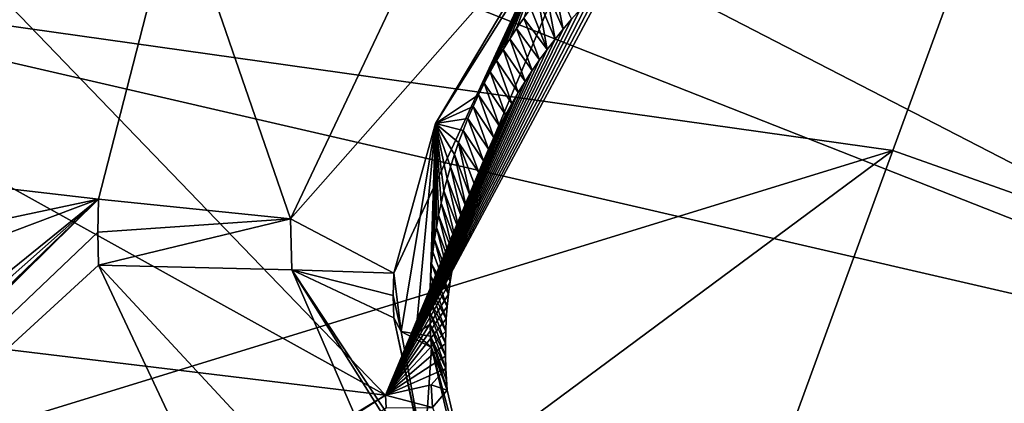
# Model space of a CAD drawing. Header units: millimetres. Extents: x -147 to 294, y -82 to 275.
# Tile 361 of 609: x 252.67 to 256.61, y 186.66 to 188.2. Entities that reach past the tile are written whole.
import ezdxf

# ---------------------------------------------------------------- set-up
doc = ezdxf.new("R2010")
doc.units = ezdxf.units.MM
doc.header["$LTSCALE"] = 67.506716
for name, color, linetype in [('1861', 7, 'CONTINUOUS'), ('1949', 7, 'CONTINUOUS'), ('1965', 7, 'CONTINUOUS'), ('2826', 7, 'CONTINUOUS'), ('3608', 7, 'CONTINUOUS'), ('3609', 7, 'CONTINUOUS'), ('3613', 7, 'CONTINUOUS'), ('3614', 7, 'CONTINUOUS'), ('3615', 7, 'CONTINUOUS'), ('3618', 7, 'CONTINUOUS'), ('3623', 7, 'CONTINUOUS'), ('3624', 7, 'CONTINUOUS'), ('3625', 7, 'CONTINUOUS'), ('3626', 7, 'CONTINUOUS'), ('3627', 7, 'CONTINUOUS'), ('3628', 7, 'CONTINUOUS'), ('751', 7, 'CONTINUOUS'), ('754', 7, 'CONTINUOUS'), ('807', 7, 'CONTINUOUS'), ('808', 7, 'CONTINUOUS'), ('809', 7, 'CONTINUOUS'), ('925', 7, 'CONTINUOUS')]:
    doc.layers.add(name, color=color, linetype=linetype)

msp = doc.modelspace()

# ---------------------------------------------------------------- linework, layer by layer
at = {"layer": '1861', "linetype": 'CONTINUOUS'}
msp.add_3dface([(252.9831, 187.4773, -21.6024), (245.7502, 188.3189, -20.0148), (253.2993, 188.7113, -21.2824), (252.9831, 187.4773, -21.6024)], dxfattribs=at)
at = {"layer": '1949', "linetype": 'CONTINUOUS'}
for points in [[(245.7502, 188.3189, -20.0148), (252.9831, 187.4773, -21.6024), (246.2282, 186.0405, -20.7849), (245.7502, 188.3189, -20.0148)], [(246.2282, 186.0405, -20.7849), (252.9831, 187.4773, -21.6024), (247.9222, 185.5686, -21.2268), (246.2282, 186.0405, -20.7849)], [(247.9222, 185.5686, -21.2268), (252.9831, 187.4773, -21.6024), (249.0176, 184.2631, -21.8386), (247.9222, 185.5686, -21.2268)], [(249.0176, 184.2631, -21.8386), (252.9831, 187.4773, -21.6024), (249.1009, 184.0321, -21.9277), (249.0176, 184.2631, -21.8386)], [(249.1009, 184.0321, -21.9277), (252.9831, 187.4773, -21.6024), (249.1638, 183.794, -22.0155), (249.1009, 184.0321, -21.9277)], [(249.1638, 183.794, -22.0155), (252.9831, 187.4773, -21.6024), (249.1715, 183.7578, -22.0285), (249.1638, 183.794, -22.0155)], [(249.1715, 183.7578, -22.0285), (252.9831, 187.4773, -21.6024), (249.1787, 183.7214, -22.0415), (249.1715, 183.7578, -22.0285)], [(249.1787, 183.7214, -22.0415), (252.9831, 187.4773, -21.6024), (252.9802, 187.3451, -21.6434), (249.1787, 183.7214, -22.0415)], [(252.9833, 187.2128, -21.6857), (249.1787, 183.7214, -22.0415), (252.9802, 187.3451, -21.6434), (252.9833, 187.2128, -21.6857)], [(253.9011, 185.2579, -22.5014), (249.1787, 183.7214, -22.0415), (252.9833, 187.2128, -21.6857), (253.9011, 185.2579, -22.5014)]]:
    msp.add_3dface(points, dxfattribs=at)
at = {"layer": '1965', "linetype": 'CONTINUOUS'}
for points in [[(248.0345, 190.0775, -17.4423), (254.1326, 186.6917, -19.6291), (249.2447, 191.7663, -17.1565), (248.0345, 190.0775, -17.4423)], [(254.1326, 186.6917, -19.6291), (254.8826, 188.4804, -19.2269), (249.2447, 191.7663, -17.1565), (254.1326, 186.6917, -19.6291)], [(245.9897, 187.6749, -17.8169), (254.1326, 186.6917, -19.6291), (248.0345, 190.0775, -17.4423), (245.9897, 187.6749, -17.8169)]]:
    msp.add_3dface(points, dxfattribs=at)
at = {"layer": '2826', "linetype": 'CONTINUOUS'}
for points in [[(254.1326, 186.6917, -19.6291), (245.9897, 187.6749, -17.8169), (248.6009, 183.3247, -19.6073), (254.1326, 186.6917, -19.6291)], [(248.6295, 183.2515, -19.6358), (254.1326, 186.6917, -19.6291), (248.6009, 183.3247, -19.6073), (248.6295, 183.2515, -19.6358)], [(248.6554, 183.1772, -19.6641), (254.1326, 186.6917, -19.6291), (248.6295, 183.2515, -19.6358), (248.6554, 183.1772, -19.6641)], [(254.1326, 186.6917, -19.6291), (248.6554, 183.1772, -19.6641), (254.1352, 186.6413, -19.6455), (254.1326, 186.6917, -19.6291)]]:
    msp.add_3dface(points, dxfattribs=at)
at = {"layer": '3608', "linetype": 'CONTINUOUS'}
for points in [[(254.373, 186.7991, -19.9313), (254.3142, 186.7333, -19.7357), (254.3785, 186.7121, -19.9611), (254.373, 186.7991, -19.9313)], [(254.3752, 186.7555, -19.9461), (254.373, 186.7991, -19.9313), (254.3785, 186.7121, -19.9611), (254.3752, 186.7555, -19.9461)], [(254.3142, 186.7333, -19.7357), (254.1326, 186.6917, -19.6291), (254.3203, 186.6418, -19.7662), (254.3142, 186.7333, -19.7357)], [(254.3785, 186.7121, -19.9611), (254.3142, 186.7333, -19.7357), (254.3203, 186.6418, -19.7662), (254.3785, 186.7121, -19.9611)], [(254.1326, 186.6917, -19.6291), (254.1352, 186.6413, -19.6455), (254.3203, 186.6418, -19.7662), (254.1326, 186.6917, -19.6291)]]:
    msp.add_3dface(points, dxfattribs=at)
at = {"layer": '3609', "linetype": 'CONTINUOUS'}
for points in [[(254.8826, 188.4804, -19.2269), (254.1326, 186.6917, -19.6291), (255.0206, 188.3488, -19.5751), (254.8826, 188.4804, -19.2269)], [(255.0206, 188.3488, -19.5751), (254.1326, 186.6917, -19.6291), (254.9834, 188.3125, -19.5783), (255.0206, 188.3488, -19.5751)], [(254.9834, 188.3125, -19.5783), (254.1326, 186.6917, -19.6291), (254.947, 188.2753, -19.582), (254.9834, 188.3125, -19.5783)], [(254.947, 188.2753, -19.582), (254.1326, 186.6917, -19.6291), (254.9116, 188.2373, -19.5863), (254.947, 188.2753, -19.582)], [(254.9116, 188.2373, -19.5863), (254.1326, 186.6917, -19.6291), (254.8772, 188.1985, -19.591), (254.9116, 188.2373, -19.5863)], [(254.8772, 188.1985, -19.591), (254.1326, 186.6917, -19.6291), (254.8437, 188.1589, -19.5962), (254.8772, 188.1985, -19.591)], [(254.8437, 188.1589, -19.5962), (254.1326, 186.6917, -19.6291), (254.8111, 188.1184, -19.6018), (254.8437, 188.1589, -19.5962)], [(254.8111, 188.1184, -19.6018), (254.1326, 186.6917, -19.6291), (254.7796, 188.0772, -19.608), (254.8111, 188.1184, -19.6018)], [(254.7796, 188.0772, -19.608), (254.1326, 186.6917, -19.6291), (254.749, 188.0352, -19.6146), (254.7796, 188.0772, -19.608)], [(254.749, 188.0352, -19.6146), (254.1326, 186.6917, -19.6291), (254.7195, 187.9924, -19.6218), (254.749, 188.0352, -19.6146)], [(254.7195, 187.9924, -19.6218), (254.1326, 186.6917, -19.6291), (254.691, 187.9491, -19.6293), (254.7195, 187.9924, -19.6218)], [(254.691, 187.9491, -19.6293), (254.1326, 186.6917, -19.6291), (254.6637, 187.9051, -19.6374), (254.691, 187.9491, -19.6293)], [(254.6637, 187.9051, -19.6374), (254.1326, 186.6917, -19.6291), (254.6376, 187.8606, -19.6458), (254.6637, 187.9051, -19.6374)], [(254.6376, 187.8606, -19.6458), (254.1326, 186.6917, -19.6291), (254.6126, 187.8157, -19.6548), (254.6376, 187.8606, -19.6458)], [(254.6126, 187.8157, -19.6548), (254.1326, 186.6917, -19.6291), (254.5889, 187.7702, -19.6641), (254.6126, 187.8157, -19.6548)], [(254.5889, 187.7702, -19.6641), (254.1326, 186.6917, -19.6291), (254.5663, 187.7243, -19.6739), (254.5889, 187.7702, -19.6641)], [(254.5663, 187.7243, -19.6739), (254.1326, 186.6917, -19.6291), (254.5449, 187.678, -19.6841), (254.5663, 187.7243, -19.6739)], [(254.5449, 187.678, -19.6841), (254.1326, 186.6917, -19.6291), (254.5247, 187.6312, -19.6947), (254.5449, 187.678, -19.6841)], [(254.5247, 187.6312, -19.6947), (254.1326, 186.6917, -19.6291), (254.5058, 187.584, -19.7057), (254.5247, 187.6312, -19.6947)], [(254.5058, 187.584, -19.7057), (254.1326, 186.6917, -19.6291), (254.488, 187.5364, -19.7171), (254.5058, 187.584, -19.7057)], [(254.488, 187.5364, -19.7171), (254.1326, 186.6917, -19.6291), (254.4715, 187.4886, -19.7289), (254.488, 187.5364, -19.7171)], [(254.4715, 187.4886, -19.7289), (254.1326, 186.6917, -19.6291), (254.4562, 187.4404, -19.7411), (254.4715, 187.4886, -19.7289)], [(254.4562, 187.4404, -19.7411), (254.1326, 186.6917, -19.6291), (254.4421, 187.392, -19.7536), (254.4562, 187.4404, -19.7411)], [(254.4421, 187.392, -19.7536), (254.1326, 186.6917, -19.6291), (254.4294, 187.3433, -19.7666), (254.4421, 187.392, -19.7536)], [(254.4294, 187.3433, -19.7666), (254.1326, 186.6917, -19.6291), (254.4178, 187.2943, -19.7799), (254.4294, 187.3433, -19.7666)], [(254.4178, 187.2943, -19.7799), (254.1326, 186.6917, -19.6291), (254.4076, 187.2452, -19.7936), (254.4178, 187.2943, -19.7799)], [(254.4076, 187.2452, -19.7936), (254.1326, 186.6917, -19.6291), (254.3986, 187.1959, -19.8076), (254.4076, 187.2452, -19.7936)], [(254.3986, 187.1959, -19.8076), (254.1326, 186.6917, -19.6291), (254.3909, 187.1464, -19.8219), (254.3986, 187.1959, -19.8076)], [(254.3909, 187.1464, -19.8219), (254.1326, 186.6917, -19.6291), (254.3845, 187.0969, -19.8366), (254.3909, 187.1464, -19.8219)], [(254.3845, 187.0969, -19.8366), (254.1326, 186.6917, -19.6291), (254.3793, 187.0472, -19.8517), (254.3845, 187.0969, -19.8366)], [(254.3793, 187.0472, -19.8517), (254.1326, 186.6917, -19.6291), (254.3755, 186.9975, -19.867), (254.3793, 187.0472, -19.8517)], [(254.3755, 186.9975, -19.867), (254.1326, 186.6917, -19.6291), (254.3729, 186.9479, -19.8826), (254.3755, 186.9975, -19.867)], [(254.3729, 186.9479, -19.8826), (254.1326, 186.6917, -19.6291), (254.3716, 186.8982, -19.8986), (254.3729, 186.9479, -19.8826)], [(254.3716, 186.8982, -19.8986), (254.1326, 186.6917, -19.6291), (254.3716, 186.8486, -19.9148), (254.3716, 186.8982, -19.8986)], [(254.1326, 186.6917, -19.6291), (254.373, 186.7991, -19.9313), (254.3716, 186.8486, -19.9148), (254.1326, 186.6917, -19.6291)], [(254.1326, 186.6917, -19.6291), (254.3142, 186.7333, -19.7357), (254.373, 186.7991, -19.9313), (254.1326, 186.6917, -19.6291)]]:
    msp.add_3dface(points, dxfattribs=at)
at = {"layer": '3613', "linetype": 'CONTINUOUS'}
msp.add_3dface([(254.3785, 186.7121, -19.9611), (254.3203, 186.6418, -19.7662), (254.4961, 186.2087, -20.153), (254.3785, 186.7121, -19.9611)], dxfattribs=at)
at = {"layer": '3614', "linetype": 'CONTINUOUS'}
for points in [[(254.3785, 186.7121, -19.9611), (254.4961, 186.2087, -20.153), (254.3161, 186.8832, -20.676), (254.3785, 186.7121, -19.9611)], [(254.3161, 186.8832, -20.676), (254.4961, 186.2087, -20.153), (254.4328, 186.3809, -20.8601), (254.3161, 186.8832, -20.676)]]:
    msp.add_3dface(points, dxfattribs=at)
at = {"layer": '3615', "linetype": 'CONTINUOUS'}
for points in [[(254.805, 188.3551, -20.3168), (254.8437, 188.1589, -19.5962), (254.7739, 188.3182, -20.3218), (254.805, 188.3551, -20.3168)], [(254.8772, 188.1985, -19.591), (254.8437, 188.1589, -19.5962), (254.805, 188.3551, -20.3168), (254.8772, 188.1985, -19.591)], [(254.7739, 188.3182, -20.3218), (254.8111, 188.1184, -19.6018), (254.7437, 188.2805, -20.3272), (254.7739, 188.3182, -20.3218)], [(254.8437, 188.1589, -19.5962), (254.8111, 188.1184, -19.6018), (254.7739, 188.3182, -20.3218), (254.8437, 188.1589, -19.5962)], [(254.7437, 188.2805, -20.3272), (254.7796, 188.0772, -19.608), (254.7142, 188.2419, -20.333), (254.7437, 188.2805, -20.3272)], [(254.8111, 188.1184, -19.6018), (254.7796, 188.0772, -19.608), (254.7437, 188.2805, -20.3272), (254.8111, 188.1184, -19.6018)], [(254.7142, 188.2419, -20.333), (254.7796, 188.0772, -19.608), (254.6853, 188.2023, -20.3393), (254.7142, 188.2419, -20.333)], [(254.6853, 188.2023, -20.3393), (254.749, 188.0352, -19.6146), (254.657, 188.1616, -20.3461), (254.6853, 188.2023, -20.3393)], [(254.7796, 188.0772, -19.608), (254.749, 188.0352, -19.6146), (254.6853, 188.2023, -20.3393), (254.7796, 188.0772, -19.608)], [(254.657, 188.1616, -20.3461), (254.7195, 187.9924, -19.6218), (254.6294, 188.1196, -20.3534), (254.657, 188.1616, -20.3461)], [(254.749, 188.0352, -19.6146), (254.7195, 187.9924, -19.6218), (254.657, 188.1616, -20.3461), (254.749, 188.0352, -19.6146)], [(254.6294, 188.1196, -20.3534), (254.691, 187.9491, -19.6293), (254.6024, 188.0765, -20.3612), (254.6294, 188.1196, -20.3534)], [(254.7195, 187.9924, -19.6218), (254.691, 187.9491, -19.6293), (254.6294, 188.1196, -20.3534), (254.7195, 187.9924, -19.6218)], [(254.6024, 188.0765, -20.3612), (254.6637, 187.9051, -19.6374), (254.5763, 188.0324, -20.3694), (254.6024, 188.0765, -20.3612)], [(254.691, 187.9491, -19.6293), (254.6637, 187.9051, -19.6374), (254.6024, 188.0765, -20.3612), (254.691, 187.9491, -19.6293)], [(254.5763, 188.0324, -20.3694), (254.6376, 187.8606, -19.6458), (254.5512, 187.9875, -20.3782), (254.5763, 188.0324, -20.3694)], [(254.6637, 187.9051, -19.6374), (254.6376, 187.8606, -19.6458), (254.5763, 188.0324, -20.3694), (254.6637, 187.9051, -19.6374)], [(254.5512, 187.9875, -20.3782), (254.6126, 187.8157, -19.6548), (254.5271, 187.9417, -20.3875), (254.5512, 187.9875, -20.3782)], [(254.6376, 187.8606, -19.6458), (254.6126, 187.8157, -19.6548), (254.5512, 187.9875, -20.3782), (254.6376, 187.8606, -19.6458)], [(254.5271, 187.9417, -20.3875), (254.5889, 187.7702, -19.6641), (254.5042, 187.8953, -20.3972), (254.5271, 187.9417, -20.3875)], [(254.6126, 187.8157, -19.6548), (254.5889, 187.7702, -19.6641), (254.5271, 187.9417, -20.3875), (254.6126, 187.8157, -19.6548)], [(254.5042, 187.8953, -20.3972), (254.5663, 187.7243, -19.6739), (254.4824, 187.8482, -20.4073), (254.5042, 187.8953, -20.3972)], [(254.5889, 187.7702, -19.6641), (254.5663, 187.7243, -19.6739), (254.5042, 187.8953, -20.3972), (254.5889, 187.7702, -19.6641)], [(254.4824, 187.8482, -20.4073), (254.5449, 187.678, -19.6841), (254.4618, 187.8006, -20.4179), (254.4824, 187.8482, -20.4073)], [(254.5663, 187.7243, -19.6739), (254.5449, 187.678, -19.6841), (254.4824, 187.8482, -20.4073), (254.5663, 187.7243, -19.6739)], [(254.4618, 187.8006, -20.4179), (254.5247, 187.6312, -19.6947), (254.4424, 187.7525, -20.4289), (254.4618, 187.8006, -20.4179)], [(254.5449, 187.678, -19.6841), (254.5247, 187.6312, -19.6947), (254.4618, 187.8006, -20.4179), (254.5449, 187.678, -19.6841)], [(254.4424, 187.7525, -20.4289), (254.5058, 187.584, -19.7057), (254.4244, 187.7041, -20.4403), (254.4424, 187.7525, -20.4289)], [(254.5247, 187.6312, -19.6947), (254.5058, 187.584, -19.7057), (254.4424, 187.7525, -20.4289), (254.5247, 187.6312, -19.6947)], [(254.4244, 187.7041, -20.4403), (254.4715, 187.4886, -19.7289), (254.4077, 187.6556, -20.452), (254.4244, 187.7041, -20.4403)], [(254.5058, 187.584, -19.7057), (254.488, 187.5364, -19.7171), (254.4244, 187.7041, -20.4403), (254.5058, 187.584, -19.7057)], [(254.488, 187.5364, -19.7171), (254.4715, 187.4886, -19.7289), (254.4244, 187.7041, -20.4403), (254.488, 187.5364, -19.7171)], [(254.4077, 187.6556, -20.452), (254.4562, 187.4404, -19.7411), (254.3923, 187.6069, -20.464), (254.4077, 187.6556, -20.452)], [(254.4715, 187.4886, -19.7289), (254.4562, 187.4404, -19.7411), (254.4077, 187.6556, -20.452), (254.4715, 187.4886, -19.7289)], [(254.3923, 187.6069, -20.464), (254.4421, 187.392, -19.7536), (254.3783, 187.5584, -20.4763), (254.3923, 187.6069, -20.464)], [(254.4562, 187.4404, -19.7411), (254.4421, 187.392, -19.7536), (254.3923, 187.6069, -20.464), (254.4562, 187.4404, -19.7411)], [(254.3783, 187.5584, -20.4763), (254.4294, 187.3433, -19.7666), (254.3657, 187.5099, -20.4889), (254.3783, 187.5584, -20.4763)], [(254.4421, 187.392, -19.7536), (254.4294, 187.3433, -19.7666), (254.3783, 187.5584, -20.4763), (254.4421, 187.392, -19.7536)], [(254.3657, 187.5099, -20.4889), (254.4178, 187.2943, -19.7799), (254.3543, 187.4614, -20.5018), (254.3657, 187.5099, -20.4889)], [(254.4294, 187.3433, -19.7666), (254.4178, 187.2943, -19.7799), (254.3657, 187.5099, -20.4889), (254.4294, 187.3433, -19.7666)], [(254.3543, 187.4614, -20.5018), (254.4076, 187.2452, -19.7936), (254.3443, 187.4127, -20.5149), (254.3543, 187.4614, -20.5018)], [(254.4178, 187.2943, -19.7799), (254.4076, 187.2452, -19.7936), (254.3543, 187.4614, -20.5018), (254.4178, 187.2943, -19.7799)], [(254.3443, 187.4127, -20.5149), (254.3986, 187.1959, -19.8076), (254.3355, 187.364, -20.5284), (254.3443, 187.4127, -20.5149)], [(254.4076, 187.2452, -19.7936), (254.3986, 187.1959, -19.8076), (254.3443, 187.4127, -20.5149), (254.4076, 187.2452, -19.7936)], [(254.3355, 187.364, -20.5284), (254.3909, 187.1464, -19.8219), (254.3279, 187.3153, -20.5422), (254.3355, 187.364, -20.5284)], [(254.3986, 187.1959, -19.8076), (254.3909, 187.1464, -19.8219), (254.3355, 187.364, -20.5284), (254.3986, 187.1959, -19.8076)], [(254.3279, 187.3153, -20.5422), (254.3845, 187.0969, -19.8366), (254.3217, 187.2665, -20.5562), (254.3279, 187.3153, -20.5422)], [(254.3909, 187.1464, -19.8219), (254.3845, 187.0969, -19.8366), (254.3279, 187.3153, -20.5422), (254.3909, 187.1464, -19.8219)], [(254.3217, 187.2665, -20.5562), (254.3845, 187.0969, -19.8366), (254.3167, 187.2179, -20.5705), (254.3217, 187.2665, -20.5562)], [(254.3167, 187.2179, -20.5705), (254.3793, 187.0472, -19.8517), (254.3129, 187.1692, -20.585), (254.3167, 187.2179, -20.5705)], [(254.3845, 187.0969, -19.8366), (254.3793, 187.0472, -19.8517), (254.3167, 187.2179, -20.5705), (254.3845, 187.0969, -19.8366)], [(254.3129, 187.1692, -20.585), (254.3755, 186.9975, -19.867), (254.3104, 187.1207, -20.5998), (254.3129, 187.1692, -20.585)], [(254.3793, 187.0472, -19.8517), (254.3755, 186.9975, -19.867), (254.3129, 187.1692, -20.585), (254.3793, 187.0472, -19.8517)], [(254.3104, 187.1207, -20.5998), (254.3729, 186.9479, -19.8826), (254.3091, 187.0723, -20.6148), (254.3104, 187.1207, -20.5998)], [(254.3755, 186.9975, -19.867), (254.3729, 186.9479, -19.8826), (254.3104, 187.1207, -20.5998), (254.3755, 186.9975, -19.867)], [(254.3729, 186.9479, -19.8826), (254.3716, 186.8982, -19.8986), (254.3091, 187.0723, -20.6148), (254.3729, 186.9479, -19.8826)], [(254.3091, 187.0723, -20.6148), (254.3716, 186.8982, -19.8986), (254.3091, 187.0241, -20.63), (254.3091, 187.0723, -20.6148)], [(254.3716, 186.8982, -19.8986), (254.3716, 186.8486, -19.9148), (254.3091, 187.0241, -20.63), (254.3716, 186.8982, -19.8986)], [(254.3091, 187.0241, -20.63), (254.3716, 186.8486, -19.9148), (254.3103, 186.9761, -20.6454), (254.3091, 187.0241, -20.63)], [(254.3716, 186.8486, -19.9148), (254.373, 186.7991, -19.9313), (254.3103, 186.9761, -20.6454), (254.3716, 186.8486, -19.9148)], [(254.3103, 186.9761, -20.6454), (254.373, 186.7991, -19.9313), (254.3127, 186.9283, -20.661), (254.3103, 186.9761, -20.6454)], [(254.373, 186.7991, -19.9313), (254.3752, 186.7555, -19.9461), (254.3127, 186.9283, -20.661), (254.373, 186.7991, -19.9313)], [(254.3752, 186.7555, -19.9461), (254.3785, 186.7121, -19.9611), (254.3127, 186.9283, -20.661), (254.3752, 186.7555, -19.9461)], [(254.3785, 186.7121, -19.9611), (254.3161, 186.8832, -20.676), (254.3127, 186.9283, -20.661), (254.3785, 186.7121, -19.9611)]]:
    msp.add_3dface(points, dxfattribs=at)
at = {"layer": '3618', "linetype": 'CONTINUOUS'}
for points in [[(254.1953, 186.9468, -20.6306), (254.254, 186.9376, -20.6458), (254.3161, 186.8832, -20.676), (254.1953, 186.9468, -20.6306)], [(254.1953, 186.9468, -20.6306), (254.3161, 186.8832, -20.676), (254.2861, 186.4431, -20.8094), (254.1953, 186.9468, -20.6306)], [(254.3127, 186.9283, -20.661), (254.3161, 186.8832, -20.676), (254.254, 186.9376, -20.6458), (254.3127, 186.9283, -20.661)], [(254.3161, 186.8832, -20.676), (254.4328, 186.3809, -20.8601), (254.2861, 186.4431, -20.8094), (254.3161, 186.8832, -20.676)]]:
    msp.add_3dface(points, dxfattribs=at)
at = {"layer": '3623', "linetype": 'CONTINUOUS'}
for points in [[(253.7522, 187.3985, -21.4527), (253.2993, 188.7113, -21.2824), (254.5231, 189.0311, -21.0914), (253.7522, 187.3985, -21.4527)], [(253.7522, 187.3985, -21.4527), (254.5231, 189.0311, -21.0914), (254.8403, 188.6349, -20.467), (253.7522, 187.3985, -21.4527)], [(252.9831, 187.4773, -21.6024), (253.2993, 188.7113, -21.2824), (253.7522, 187.3985, -21.4527), (252.9831, 187.4773, -21.6024)], [(254.1651, 187.181, -20.7978), (253.7522, 187.3985, -21.4527), (254.8403, 188.6349, -20.467), (254.1651, 187.181, -20.7978)]]:
    msp.add_3dface(points, dxfattribs=at)
at = {"layer": '3624', "linetype": 'CONTINUOUS'}
for points in [[(252.9802, 187.3451, -21.6434), (252.9831, 187.4773, -21.6024), (253.7522, 187.3985, -21.4527), (252.9802, 187.3451, -21.6434)], [(252.9833, 187.2128, -21.6857), (252.9802, 187.3451, -21.6434), (253.7522, 187.3985, -21.4527), (252.9833, 187.2128, -21.6857)], [(252.9833, 187.2128, -21.6857), (253.7522, 187.3985, -21.4527), (253.7574, 187.1938, -21.5137), (252.9833, 187.2128, -21.6857)], [(253.7522, 187.3985, -21.4527), (254.1651, 187.181, -20.7978), (253.7574, 187.1938, -21.5137), (253.7522, 187.3985, -21.4527)], [(253.7574, 187.1938, -21.5137), (254.1651, 187.181, -20.7978), (254.1629, 187.0911, -20.8288), (253.7574, 187.1938, -21.5137)], [(254.1648, 187.0012, -20.8609), (253.7574, 187.1938, -21.5137), (254.1629, 187.0911, -20.8288), (254.1648, 187.0012, -20.8609)]]:
    msp.add_3dface(points, dxfattribs=at)
at = {"layer": '3625', "linetype": 'CONTINUOUS'}
for points in [[(253.9011, 185.2579, -22.5014), (252.9833, 187.2128, -21.6857), (254.4199, 185.6619, -22.2), (253.9011, 185.2579, -22.5014)], [(252.9833, 187.2128, -21.6857), (253.7574, 187.1938, -21.5137), (254.4199, 185.6619, -22.2), (252.9833, 187.2128, -21.6857)], [(253.7574, 187.1938, -21.5137), (254.1648, 187.0012, -20.8609), (254.2983, 186.3749, -21.1176), (253.7574, 187.1938, -21.5137)], [(254.4199, 185.6619, -22.2), (253.7574, 187.1938, -21.5137), (254.5424, 185.9426, -21.3363), (254.4199, 185.6619, -22.2)], [(254.5424, 185.9426, -21.3363), (253.7574, 187.1938, -21.5137), (254.2983, 186.3749, -21.1176), (254.5424, 185.9426, -21.3363)]]:
    msp.add_3dface(points, dxfattribs=at)
at = {"layer": '3626', "linetype": 'CONTINUOUS'}
for points in [[(254.1953, 186.9468, -20.6306), (254.2861, 186.4431, -20.8094), (254.1648, 187.0012, -20.8609), (254.1953, 186.9468, -20.6306)], [(254.1648, 187.0012, -20.8609), (254.2861, 186.4431, -20.8094), (254.2983, 186.3749, -21.1176), (254.1648, 187.0012, -20.8609)]]:
    msp.add_3dface(points, dxfattribs=at)
at = {"layer": '3627', "linetype": 'CONTINUOUS'}
for points in [[(254.1651, 187.181, -20.7978), (254.8403, 188.6349, -20.467), (254.3319, 187.7807, -20.397), (254.1651, 187.181, -20.7978)], [(254.3319, 187.7807, -20.397), (254.8403, 188.6349, -20.467), (254.779, 188.4931, -20.2687), (254.3319, 187.7807, -20.397)], [(254.1953, 186.9468, -20.6306), (254.1651, 187.181, -20.7978), (254.3319, 187.7807, -20.397), (254.1953, 186.9468, -20.6306)], [(254.1651, 187.181, -20.7978), (254.1953, 186.9468, -20.6306), (254.1629, 187.0911, -20.8288), (254.1651, 187.181, -20.7978)], [(254.1953, 186.9468, -20.6306), (254.1648, 187.0012, -20.8609), (254.1629, 187.0911, -20.8288), (254.1953, 186.9468, -20.6306)]]:
    msp.add_3dface(points, dxfattribs=at)
at = {"layer": '3628', "linetype": 'CONTINUOUS'}
for points in [[(254.5042, 187.8953, -20.3972), (254.3319, 187.7807, -20.397), (254.779, 188.4931, -20.2687), (254.5042, 187.8953, -20.3972)], [(254.5271, 187.9417, -20.3875), (254.5042, 187.8953, -20.3972), (254.779, 188.4931, -20.2687), (254.5271, 187.9417, -20.3875)], [(254.5512, 187.9875, -20.3782), (254.5271, 187.9417, -20.3875), (254.779, 188.4931, -20.2687), (254.5512, 187.9875, -20.3782)], [(254.5763, 188.0324, -20.3694), (254.5512, 187.9875, -20.3782), (254.779, 188.4931, -20.2687), (254.5763, 188.0324, -20.3694)], [(254.6024, 188.0765, -20.3612), (254.5763, 188.0324, -20.3694), (254.779, 188.4931, -20.2687), (254.6024, 188.0765, -20.3612)], [(254.6294, 188.1196, -20.3534), (254.6024, 188.0765, -20.3612), (254.779, 188.4931, -20.2687), (254.6294, 188.1196, -20.3534)], [(254.657, 188.1616, -20.3461), (254.6294, 188.1196, -20.3534), (254.779, 188.4931, -20.2687), (254.657, 188.1616, -20.3461)], [(254.6853, 188.2023, -20.3393), (254.657, 188.1616, -20.3461), (254.779, 188.4931, -20.2687), (254.6853, 188.2023, -20.3393)], [(254.5042, 187.8953, -20.3972), (254.4824, 187.8482, -20.4073), (254.3319, 187.7807, -20.397), (254.5042, 187.8953, -20.3972)], [(254.4824, 187.8482, -20.4073), (254.4618, 187.8006, -20.4179), (254.3319, 187.7807, -20.397), (254.4824, 187.8482, -20.4073)], [(254.4618, 187.8006, -20.4179), (254.4424, 187.7525, -20.4289), (254.3319, 187.7807, -20.397), (254.4618, 187.8006, -20.4179)], [(254.254, 186.9376, -20.6458), (254.1953, 186.9468, -20.6306), (254.3319, 187.7807, -20.397), (254.254, 186.9376, -20.6458)], [(254.3104, 187.1207, -20.5998), (254.254, 186.9376, -20.6458), (254.3319, 187.7807, -20.397), (254.3104, 187.1207, -20.5998)], [(254.3129, 187.1692, -20.585), (254.3104, 187.1207, -20.5998), (254.3319, 187.7807, -20.397), (254.3129, 187.1692, -20.585)], [(254.3167, 187.2179, -20.5705), (254.3129, 187.1692, -20.585), (254.3319, 187.7807, -20.397), (254.3167, 187.2179, -20.5705)], [(254.3217, 187.2665, -20.5562), (254.3167, 187.2179, -20.5705), (254.3319, 187.7807, -20.397), (254.3217, 187.2665, -20.5562)], [(254.3279, 187.3153, -20.5422), (254.3217, 187.2665, -20.5562), (254.3319, 187.7807, -20.397), (254.3279, 187.3153, -20.5422)], [(254.3355, 187.364, -20.5284), (254.3279, 187.3153, -20.5422), (254.3319, 187.7807, -20.397), (254.3355, 187.364, -20.5284)], [(254.4424, 187.7525, -20.4289), (254.4244, 187.7041, -20.4403), (254.3319, 187.7807, -20.397), (254.4424, 187.7525, -20.4289)], [(254.4244, 187.7041, -20.4403), (254.4077, 187.6556, -20.452), (254.3319, 187.7807, -20.397), (254.4244, 187.7041, -20.4403)], [(254.4077, 187.6556, -20.452), (254.3923, 187.6069, -20.464), (254.3319, 187.7807, -20.397), (254.4077, 187.6556, -20.452)], [(254.3923, 187.6069, -20.464), (254.3783, 187.5584, -20.4763), (254.3319, 187.7807, -20.397), (254.3923, 187.6069, -20.464)], [(254.3783, 187.5584, -20.4763), (254.3657, 187.5099, -20.4889), (254.3319, 187.7807, -20.397), (254.3783, 187.5584, -20.4763)], [(254.3657, 187.5099, -20.4889), (254.3543, 187.4614, -20.5018), (254.3319, 187.7807, -20.397), (254.3657, 187.5099, -20.4889)], [(254.3543, 187.4614, -20.5018), (254.3443, 187.4127, -20.5149), (254.3319, 187.7807, -20.397), (254.3543, 187.4614, -20.5018)], [(254.3443, 187.4127, -20.5149), (254.3355, 187.364, -20.5284), (254.3319, 187.7807, -20.397), (254.3443, 187.4127, -20.5149)], [(254.3104, 187.1207, -20.5998), (254.3091, 187.0723, -20.6148), (254.254, 186.9376, -20.6458), (254.3104, 187.1207, -20.5998)], [(254.3091, 187.0723, -20.6148), (254.3091, 187.0241, -20.63), (254.254, 186.9376, -20.6458), (254.3091, 187.0723, -20.6148)], [(254.3091, 187.0241, -20.63), (254.3103, 186.9761, -20.6454), (254.254, 186.9376, -20.6458), (254.3091, 187.0241, -20.63)], [(254.3103, 186.9761, -20.6454), (254.3127, 186.9283, -20.661), (254.254, 186.9376, -20.6458), (254.3103, 186.9761, -20.6454)]]:
    msp.add_3dface(points, dxfattribs=at)
at = {"layer": '751', "linetype": 'CONTINUOUS'}
for points in [[(232.317, 180.3264, -49.292), (232.5161, 191.0117, -47.4006), (256.1637, 187.6719, -49.125), (232.317, 180.3264, -49.292)], [(232.1514, 169.8574, -50.8643), (232.317, 180.3264, -49.292), (256.1637, 187.6719, -49.125), (232.1514, 169.8574, -50.8643)], [(249.1904, 168.567, -51.6094), (232.1514, 169.8574, -50.8643), (256.1637, 187.6719, -49.125), (249.1904, 168.567, -51.6094)], [(268.656, 183.2375, -49.424), (249.1904, 168.567, -51.6094), (256.1637, 187.6719, -49.125), (268.656, 183.2375, -49.424)]]:
    msp.add_3dface(points, dxfattribs=at)
at = {"layer": '754', "linetype": 'CONTINUOUS'}
for points in [[(256.1637, 187.6719, -49.125), (232.5161, 191.0117, -47.4006), (259.9495, 198.0206, -47.2371), (256.1637, 187.6719, -49.125)], [(268.656, 183.2375, -49.424), (256.1637, 187.6719, -49.125), (259.9495, 198.0206, -47.2371), (268.656, 183.2375, -49.424)]]:
    msp.add_3dface(points, dxfattribs=at)
at = {"layer": '807', "linetype": 'CONTINUOUS'}
for points in [[(245.505, 189.6732, -46.5619), (251.8813, 178.2578, -48.5114), (258.4713, 186.6761, -47.2366), (245.505, 189.6732, -46.5619)], [(251.8813, 178.2578, -48.5114), (271.6002, 171.3833, -48.2746), (258.4713, 186.6761, -47.2366), (251.8813, 178.2578, -48.5114)]]:
    msp.add_3dface(points, dxfattribs=at)
at = {"layer": '808', "linetype": 'CONTINUOUS'}
msp.add_3dface([(245.505, 189.6732, -46.5619), (258.4713, 186.6761, -47.2366), (246.1188, 191.5473, -46.2426), (245.505, 189.6732, -46.5619)], dxfattribs=at)
at = {"layer": '809', "linetype": 'CONTINUOUS'}
for points in [[(246.1188, 191.5473, -46.2426), (258.4713, 186.6761, -47.2366), (246.3288, 192.9439, -45.8372), (246.1188, 191.5473, -46.2426)], [(246.3288, 192.9439, -45.8372), (258.4713, 186.6761, -47.2366), (258.8233, 187.3017, -47.0961), (246.3288, 192.9439, -45.8372)], [(259.166, 187.912, -46.881), (246.3288, 192.9439, -45.8372), (258.8233, 187.3017, -47.0961), (259.166, 187.912, -46.881)]]:
    msp.add_3dface(points, dxfattribs=at)
at = {"layer": '925', "linetype": 'CONTINUOUS'}
for points in [[(246.3288, 192.9439, -45.8372), (259.166, 187.912, -46.881), (247.2457, 193.8602, -45.4515), (246.3288, 192.9439, -45.8372)], [(247.2457, 193.8602, -45.4515), (259.166, 187.912, -46.881), (260.6928, 187.0518, -46.9894), (247.2457, 193.8602, -45.4515)], [(261.953, 188.6075, -46.2899), (247.2457, 193.8602, -45.4515), (260.6928, 187.0518, -46.9894), (261.953, 188.6075, -46.2899)]]:
    msp.add_3dface(points, dxfattribs=at)

doc.saveas('drawing.dxf')
